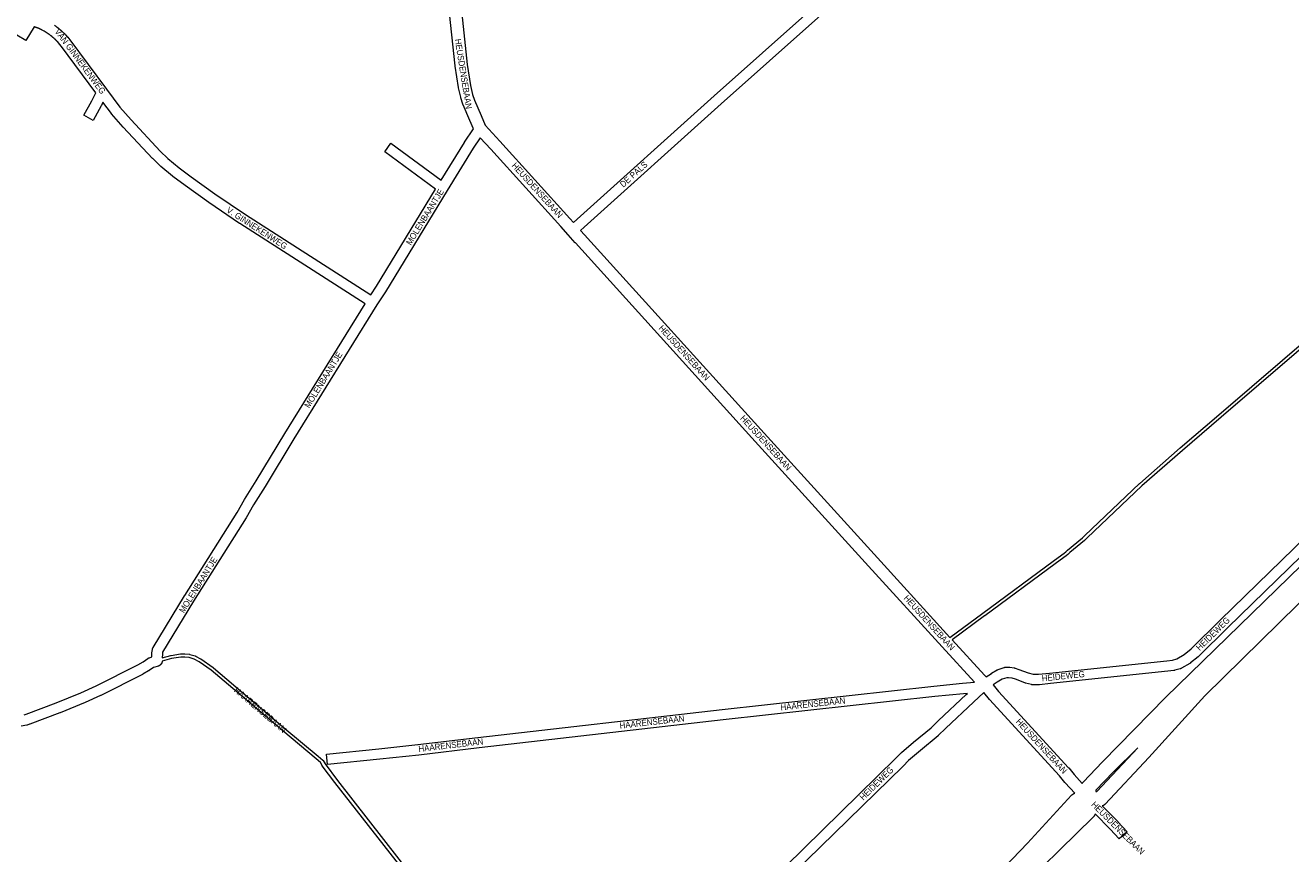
# Model space of a CAD drawing. Header units: metres. Extents: x 123819 to 142731, y 393440 to 405763.
# Tile 338 of 346: x 139765 to 141327, y 401419 to 402441. Entities that reach past the tile are written whole.
import ezdxf
from ezdxf.enums import TextEntityAlignment as Align

# ---------------------------------------------------------------- set-up
doc = ezdxf.new("R2010")
doc.units = ezdxf.units.M
doc.header["$MEASUREMENT"] = 0
for name, color, linetype, lineweight in [('gs-anno-wegen algemeen tekst', 7, 'Continuous', 0), ('gs-knt-aanvullende hoofdweg', 7, 'Continuous', 0), ('gs-knt-autosnelweg', 7, 'Continuous', 0), ('gs-knt-paden', 7, 'Continuous', 0), ('gs-knt-wegen algemeen', 7, 'Continuous', 0)]:
    doc.layers.add(name, color=color, linetype=linetype, lineweight=lineweight)
doc.styles.add('Style-Arial', font='arial.ttf')

msp = doc.modelspace()

# ---------------------------------------------------------------- linework, layer by layer
at = {"layer": 'gs-knt-aanvullende hoofdweg', "color": 7, "linetype": 'Continuous', "flags": 128}
for points in [[(140318.4, 402313.3), (140314, 402323.7), (140305.5, 402342.9), (140305.4, 402343.1), (140305.3, 402343.4), (140305.3, 402343.7), (140302.8, 402351.6), (140302.7, 402351.9), (140302.6, 402352.3), (140300.1, 402364), (140300.1, 402364.3), (140295.9, 402390.4), (140295.8, 402390.6), (140295.8, 402390.8), (140280.6, 402533.1), (140271.6, 402609.4), (140263.7, 402671.9)], [(140296, 402529.8), (140310.7, 402392.6), (140314.9, 402366.9), (140317.2, 402355.7), (140319.5, 402348.5), (140327.7, 402329.7), (140327.8, 402329.6), (140332.9, 402317.7), (140350.9, 402298.2), (140350.9, 402298.2), (140437.5, 402202.8), (140437.5, 402202.7), (140442.1, 402197.5)], [(140937, 401630.4), (140897, 401674), (140897, 401674), (140806.3, 401773.8), (140662.2, 401932), (140662.2, 401932), (140444.2, 402172.5), (140444.1, 402172.6), (140435.4, 402182.5), (140426.3, 402192.7), (140339.8, 402288), (140326.7, 402302.2)], [(140450.7, 402187.8), (140455.4, 402182.5), (140673.3, 401942.1), (140817.4, 401783.9), (140817.4, 401783.9), (140906.7, 401685.6)], [(140909.5, 401682.6), (140949.3, 401639.3), (140951.4, 401637.1)], [(140960.2, 401627.2), (140966.9, 401618.9), (141053.2, 401524.9), (141053.4, 401524.6), (141060.3, 401516.4), (141070.1, 401505.6)], [(141060.9, 401493.5), (141049.1, 401506.4), (141048.8, 401506.6), (141042, 401514.9), (140955.7, 401608.9), (140955.6, 401609.1), (140955.4, 401609.3), (140948.4, 401617.9)]]:
    msp.add_lwpolyline(points, dxfattribs=at)
at = {"layer": 'gs-knt-autosnelweg', "color": 7, "linetype": 'Continuous', "flags": 128}
for points in [[(141070.1, 401505.6), (141070.3, 401505.8), (141070.5, 401506.2), (141070.8, 401506.5), (141071.1, 401506.9), (141095.3, 401532), (141095.3, 401532), (141173.2, 401611.9), (141173.4, 401612), (141416.5, 401848.3)], [(141359.2, 401748.9), (141221.3, 401613.7), (141221.3, 401613.7), (141221.3, 401613.7)], [(141221.3, 401613.7), (141152.4, 401537.7), (141152.3, 401537.6), (141098.3, 401480), (141098, 401479.7), (141097.6, 401479.4), (141097.3, 401479.2), (141097, 401478.9), (141096.6, 401478.7), (141096.3, 401478.4), (141095.9, 401478.2), (141095.5, 401478), (141095.1, 401477.9), (141094.7, 401477.7), (141094.6, 401477.7)], [(141087, 401495.7), (141088.1, 401495.6), (141138.7, 401549.5), (141108.2, 401519.5), (141086.9, 401497.2), (141087, 401495.7)], [(140974.6, 401402.7), (141002.7, 401431.9), (141057, 401491), (141057.3, 401491.3), (141057.6, 401491.6), (141058, 401491.9), (141058.3, 401492.1), (141058.7, 401492.4), (141059, 401492.6), (141059.4, 401492.8), (141059.8, 401493), (141060.1, 401493.2), (141060.5, 401493.4), (141060.9, 401493.5)], [(141086, 401467.9), (141086, 401467.6), (141085.8, 401467.2), (141085.7, 401466.8), (141085.5, 401466.4), (141085.3, 401466), (141085, 401465.6), (141084.8, 401465.3), (141084.6, 401464.9), (141084.3, 401464.6), (141084, 401464.2), (141083.7, 401463.9), (140980.2, 401362.7), (140980.2, 401362.7), (140877.3, 401263.2), (140862.7, 401248.4), (140862.5, 401248.3), (140839.6, 401226.3), (140606.3, 400999.7)]]:
    msp.add_lwpolyline(points, dxfattribs=at)
at = {"layer": 'gs-knt-paden', "color": 7, "linetype": 'Continuous', "flags": 128}
for points in [[(140906.7, 401685.6), (140947.3, 401715.7), (140947.3, 401715.7), (141034.4, 401779.7), (141034.4, 401779.7), (141045, 401787.5), (141047.8, 401789.6), (141049.8, 401791.2), (141052.1, 401793.3), (141052.1, 401793.3), (141052.1, 401793.4), (141070.3, 401808.4), (141073.3, 401811.4), (141073.3, 401811.4), (141141, 401875.8), (141141.1, 401875.8), (141191.2, 401919.5), (141191.2, 401919.5), (141238.9, 401960.3), (141518.2, 402200)], [(141520.8, 402196.9), (141241.5, 401957.3), (141193.8, 401916.4), (141143.8, 401872.8), (141076.1, 401808.5), (141073.1, 401805.5), (141073, 401805.4), (141072.9, 401805.3), (141054.7, 401790.3), (141052.5, 401788.2), (141052.4, 401788.2), (141052.4, 401788.1), (141050.3, 401786.4), (141050.3, 401786.4), (141050.2, 401786.4), (141047.4, 401784.3), (141047.4, 401784.3), (141036.8, 401776.5), (140949.7, 401712.5), (140949.7, 401712.5), (140949.6, 401712.5), (140909.5, 401682.6)], [(140242.1, 401385.3), (140147.1, 401506.5), (140147.1, 401506.6), (140131.7, 401527.3), (140131.7, 401527.4), (140131.6, 401527.4), (140131.6, 401527.5), (140131.6, 401527.6), (140129.5, 401531.5), (140124.2, 401536), (140083, 401570.3), (140083, 401570.3), (139994.7, 401645.1), (139979.5, 401655.7), (139973.5, 401659), (139967.3, 401660.9), (139961.8, 401661.4), (139957.2, 401661.4), (139945.7, 401659.6), (139933.9, 401656.4)], [(139934.1, 401660.6), (139944.7, 401663.5), (139944.8, 401663.5), (139944.9, 401663.5), (139945, 401663.5), (139956.7, 401665.4), (139956.8, 401665.4), (139956.9, 401665.4), (139957, 401665.4), (139957, 401665.4), (139961.9, 401665.4), (139962, 401665.4), (139962, 401665.4), (139962.1, 401665.4), (139967.9, 401664.9), (139968, 401664.8), (139968.1, 401664.8), (139968.2, 401664.8), (139968.3, 401664.8), (139974.8, 401662.8), (139974.9, 401662.8), (139975, 401662.8), (139975, 401662.7), (139975.1, 401662.7), (139975.2, 401662.7), (139975.2, 401662.7), (139975.2, 401662.7)], [(139975.2, 401662.7), (139981.5, 401659.2), (139981.6, 401659.2), (139981.7, 401659.1), (139981.7, 401659.1), (139997.1, 401648.4), (139997.2, 401648.3), (139997.3, 401648.3), (140085.6, 401573.3), (140126.7, 401539.1), (140132.4, 401534.3), (140132.5, 401534.3), (140132.6, 401534.2), (140132.6, 401534.2), (140132.7, 401534.1), (140132.7, 401534), (140132.8, 401534), (140132.8, 401533.9), (140132.9, 401533.8), (140132.9, 401533.7), (140135.1, 401529.6), (140150.3, 401509), (140245.3, 401387.7)]]:
    msp.add_lwpolyline(points, dxfattribs=at)
at = {"layer": 'gs-knt-wegen algemeen', "color": 7, "linetype": 'Continuous', "flags": 128}
for points in [[(140442.1, 402197.5), (140446.2, 402201.5), (140446.4, 402201.6), (140615.4, 402353.9), (140615.5, 402354), (140798.5, 402516.8), (140804.8, 402522.6)], [(140817.5, 402514.4), (140816.3, 402514.1), (140813.9, 402513.4), (140807.3, 402507.2), (140807.2, 402507.1), (140624.1, 402344.2), (140455.2, 402192), (140450.7, 402187.8)], [(139801, 402441.1), (139801.2, 402441), (139801.3, 402440.8), (139801.5, 402440.7), (139801.7, 402440.6), (139801.8, 402440.5), (139802, 402440.4), (139802.1, 402440.3), (139802.3, 402440.2), (139802.5, 402440), (139802.6, 402439.9), (139802.8, 402439.8), (139802.9, 402439.7), (139803.1, 402439.6), (139803.2, 402439.5), (139803.4, 402439.3)], [(139803.4, 402439.3), (139803.6, 402439.2), (139803.7, 402439.1), (139803.9, 402439), (139804, 402438.9), (139804.2, 402438.7), (139804.3, 402438.6), (139804.5, 402438.5), (139804.7, 402438.4), (139804.8, 402438.3), (139805, 402438.1), (139805.1, 402438), (139805.3, 402437.9), (139805.4, 402437.8), (139805.6, 402437.6), (139805.7, 402437.5), (139805.9, 402437.4), (139806, 402437.3), (139806.2, 402437.1), (139806.3, 402437), (139806.5, 402436.9), (139806.7, 402436.8), (139806.8, 402436.6), (139807, 402436.5), (139807.1, 402436.4), (139807.3, 402436.3), (139807.4, 402436.1), (139807.6, 402436), (139807.7, 402435.9), (139807.9, 402435.8), (139808, 402435.6), (139808.2, 402435.5), (139808.3, 402435.4), (139808.5, 402435.2), (139808.6, 402435.1), (139808.7, 402435), (139808.9, 402434.9), (139809, 402434.7), (139809.2, 402434.6), (139809.3, 402434.5), (139809.5, 402434.3), (139809.6, 402434.2), (139809.8, 402434.1), (139809.9, 402433.9), (139810.1, 402433.8), (139810.2, 402433.7), (139810.4, 402433.5), (139810.5, 402433.4), (139810.7, 402433.3), (139810.8, 402433.1), (139810.9, 402433), (139811.1, 402432.9), (139811.2, 402432.7), (139811.4, 402432.6), (139811.5, 402432.5), (139811.7, 402432.3), (139811.8, 402432.2), (139811.9, 402432), (139812.1, 402431.9), (139812.2, 402431.8), (139812.4, 402431.6), (139812.5, 402431.5), (139812.6, 402431.4), (139812.8, 402431.2), (139812.9, 402431.1), (139813.1, 402430.9), (139813.2, 402430.8), (139813.3, 402430.7), (139813.5, 402430.5), (139813.6, 402430.4), (139813.8, 402430.2), (139813.9, 402430.1), (139814, 402430), (139814.2, 402429.8), (139814.3, 402429.7), (139814.4, 402429.5), (139814.6, 402429.4), (139817.2, 402426.4), (139817.3, 402426.3), (139817.4, 402426.2), (139819.9, 402423.1), (139820.1, 402422.9), (139865.1, 402362.3), (139881.6, 402340.1), (139895.6, 402324.2), (139931.6, 402285.7), (139940.9, 402276.5), (139954.8, 402265), (139970, 402253.9), (139999, 402233), (140036.9, 402207.4), (140191.7, 402108.4)], [(140326.7, 402302.2), (140318.2, 402289.5)], [(140318.2, 402289.5), (140285.9, 402237.1), (140209.6, 402112.3), (140209.6, 402112.2), (140199.2, 402096), (140096.7, 401930.7), (140061.3, 401872.1), (140061.2, 401872), (140046.8, 401849.1), (140037.7, 401833.3), (140037.6, 401833.2), (139972.8, 401730.4), (139934.6, 401667.5), (139934.3, 401665.1), (139934.1, 401660.6)], [(139921.1, 401661.6), (139921.3, 401666), (139921.3, 401666.2), (139921.3, 401666.5), (139921.4, 401666.7), (139921.9, 401670.7), (139922, 401671), (139922.1, 401671.3), (139922.1, 401671.6), (139922.2, 401671.9), (139922.3, 401672.1), (139922.4, 401672.4), (139922.5, 401672.7), (139922.7, 401672.9), (139922.8, 401673.2), (139961.7, 401737.2), (139961.8, 401737.3), (140026.5, 401840), (140035.6, 401855.7), (140035.8, 401855.9), (140050.2, 401878.9), (140085.6, 401937.4), (140085.6, 401937.5), (140184.7, 402097.4)], [(140951.4, 401637.1), (140957.9, 401641.3), (140958.1, 401641.4), (140958.2, 401641.5), (140965.2, 401645.6), (140965.5, 401645.7), (140965.8, 401645.9), (140966.1, 401646), (140966.4, 401646.1), (140973.7, 401648.7), (140973.9, 401648.7), (140974.2, 401648.8), (140974.6, 401648.9), (140974.9, 401648.9), (140975.2, 401649), (140975.5, 401649), (140975.8, 401649), (140979.7, 401649), (140979.9, 401649), (140980.2, 401649), (140980.4, 401649), (140980.7, 401648.9), (140986.1, 401648.1), (140986.4, 401648), (140986.7, 401648), (140987, 401647.9), (140987.2, 401647.8), (140991.8, 401646.3), (140992, 401646.2), (141003.4, 401642), (141009.7, 401640.3), (141016.2, 401640.3), (141029.7, 401641.6), (141174.4, 401657), (141181.4, 401657.8), (141186.8, 401659.3), (141196.1, 401664.6), (141204.7, 401671.6), (141240.9, 401707.2), (141241, 401707.2), (141618.9, 402075)], [(141628, 402065.6), (141250, 401697.9), (141213.6, 401662.1), (141213.4, 401661.9), (141213.2, 401661.7), (141203.9, 401654.2), (141203.7, 401654), (141203.5, 401653.9), (141203.2, 401653.7), (141203, 401653.6), (141192.6, 401647.6), (141192.3, 401647.5), (141192, 401647.3), (141191.7, 401647.2), (141191.4, 401647.1), (141191.1, 401647), (141184.4, 401645.1), (141184.2, 401645), (141183.9, 401645), (141183.7, 401644.9), (141183.4, 401644.9), (141175.8, 401644), (141175.8, 401644), (141031, 401628.7), (141031, 401628.7), (141017.2, 401627.4), (141016.8, 401627.3), (141016.5, 401627.3), (141008.9, 401627.3), (141008.6, 401627.3), (141008.3, 401627.4), (141008.1, 401627.4), (141007.8, 401627.4), (141007.5, 401627.5), (141007.3, 401627.5), (140999.9, 401629.4), (140999.6, 401629.5), (140999.4, 401629.6), (140999.2, 401629.6), (140987.5, 401634), (140983.6, 401635.3), (140979.2, 401636), (140976.9, 401636), (140971.2, 401634), (140964.9, 401630.3), (140960.2, 401627.2)], [(139933.9, 401656.4), (139933.9, 401656.3), (139933.9, 401656.1), (139933.9, 401656), (139933.9, 401655.8), (139933.9, 401655.7), (139933.8, 401655.5), (139933.8, 401655.3), (139933.8, 401655.2), (139933.7, 401655), (139933.7, 401654.9), (139933.6, 401654.7), (139933.6, 401654.6), (139933.5, 401654.4), (139933.5, 401654.3), (139933.4, 401654.1), (139933.4, 401654), (139933.3, 401653.8), (139933.2, 401653.7), (139933.1, 401653.6), (139933.1, 401653.4), (139933, 401653.3), (139932.9, 401653.1), (139932.8, 401653), (139932.7, 401652.9), (139932.6, 401652.8), (139932.5, 401652.6), (139932.4, 401652.5), (139932.3, 401652.4), (139932.2, 401652.3), (139932.1, 401652.1), (139932, 401652), (139931.9, 401651.9), (139931.8, 401651.8), (139931.7, 401651.7), (139931.5, 401651.6), (139931.4, 401651.5), (139931.3, 401651.4), (139931.2, 401651.3), (139931, 401651.2), (139930.9, 401651.1), (139930.8, 401651.1), (139930.6, 401651), (139930.5, 401650.9), (139930.3, 401650.8), (139930.2, 401650.8), (139930.1, 401650.7), (139929.9, 401650.6), (139929.8, 401650.6), (139929.6, 401650.5), (139929.5, 401650.5), (139929.3, 401650.4), (139923.1, 401648.6), (139917.9, 401644.8), (139917.7, 401644.6), (139917.5, 401644.5), (139917.3, 401644.4), (139910, 401640.3), (139909.8, 401640.1), (139858.1, 401614.2), (139857.9, 401614), (139839, 401605.5), (139838.8, 401605.4), (139807.9, 401592.8), (139807.7, 401592.7), (139770.5, 401578.7), (139770.3, 401578.6), (139770.1, 401578.5), (139767.2, 401577.6), (139767, 401577.6), (139766.7, 401577.5), (139759.9, 401576)], [(139763.7, 401590.2), (139766.1, 401590.9), (139803, 401604.8), (139833.7, 401617.4), (139852.4, 401625.9), (139903.8, 401651.7), (139910.6, 401655.5), (139916.4, 401659.7), (139916.6, 401659.9), (139916.9, 401660.1), (139917.2, 401660.2), (139917.4, 401660.4), (139917.7, 401660.5), (139918, 401660.6), (139918.3, 401660.7), (139921.1, 401661.6)], [(140928.4, 401616.6), (140923.6, 401616.2), (140888.1, 401612.7), (140626.9, 401584), (140325.4, 401549.3), (140251.1, 401540.6), (140251.1, 401540.6), (140202.8, 401535.3), (140202.8, 401535.3)], [(140948.4, 401617.9), (140936, 401605.8), (140935.9, 401605.7), (140901.7, 401573.8), (140892.4, 401564.7), (140892.2, 401564.6), (140892, 401564.4), (140870.2, 401546.3), (140855.6, 401533.9), (140848.9, 401527), (140848.8, 401526.9), (140713, 401394.3), (140713, 401394.3), (140508.6, 401195.6), (140508.6, 401195.6), (140508.6, 401195.6), (140461.5, 401149.5), (140461.5, 401149.5)]]:
    msp.add_lwpolyline(points, dxfattribs=at)
for points in [[(140184.7, 402097.4), (140029.8, 402196.4), (140029.6, 402196.5), (139991.6, 402222.3), (139991.5, 402222.4), (139962.4, 402243.3), (139962.3, 402243.3), (139947, 402254.6), (139946.8, 402254.7), (139946.7, 402254.8), (139932.4, 402266.6), (139932.2, 402266.8), (139932, 402267), (139922.3, 402276.5), (139922.2, 402276.7), (139886, 402315.3), (139885.9, 402315.5), (139871.6, 402331.7), (139871.4, 402331.9), (139871.3, 402332.1), (139860.9, 402346.1), (139858.9, 402342), (139858.7, 402341.7), (139848.6, 402323.7, -0.371197), (139848.6, 402323.7), (139837.3, 402330.1, -0.371196), (139837.3, 402330.1), (139847.3, 402348), (139852.2, 402357.8), (139809.7, 402415), (139807.4, 402417.9), (139805, 402420.6), (139804.7, 402420.8), (139804.5, 402421.1), (139804.3, 402421.3), (139804, 402421.6), (139803.8, 402421.8), (139803.6, 402422), (139803.3, 402422.3), (139803.1, 402422.5), (139802.8, 402422.7), (139802.6, 402423), (139802.4, 402423.2), (139802.1, 402423.4), (139801.9, 402423.7), (139801.6, 402423.9), (139801.4, 402424.1), (139801.1, 402424.3), (139800.9, 402424.6), (139800.6, 402424.8), (139800.4, 402425), (139800.1, 402425.2), (139799.9, 402425.4), (139799.6, 402425.7), (139799.4, 402425.9), (139799.1, 402426.1), (139798.9, 402426.3), (139798.6, 402426.5), (139798.3, 402426.7), (139798.1, 402427), (139797.8, 402427.2), (139797.6, 402427.4), (139797.3, 402427.6), (139797, 402427.8), (139796.8, 402428), (139796.5, 402428.2), (139796.3, 402428.4), (139796, 402428.6), (139795.7, 402428.8), (139795.5, 402429), (139795.2, 402429.2), (139794.9, 402429.4), (139794.7, 402429.6), (139794.4, 402429.8), (139794.1, 402430), (139793.8, 402430.2), (139793.6, 402430.4), (139793.3, 402430.6), (139793, 402430.8), (139792.7, 402431), (139792.5, 402431.2), (139792.2, 402431.3), (139791.9, 402431.5), (139791.6, 402431.7), (139791.3, 402431.9), (139791.1, 402432.1), (139790.8, 402432.3), (139790.5, 402432.4), (139790.2, 402432.6), (139789.9, 402432.8), (139789.7, 402433), (139789.4, 402433.1), (139789.1, 402433.3), (139788.8, 402433.5), (139788.5, 402433.7), (139788.2, 402433.8), (139785.8, 402435.2), (139785.5, 402435.3), (139785.2, 402435.5), (139784.9, 402435.6), (139784.6, 402435.7), (139784.3, 402435.9), (139784, 402436), (139783.6, 402436.2), (139783.3, 402436.3), (139783, 402436.5), (139782.7, 402436.6), (139782.4, 402436.7), (139782.1, 402436.9), (139781.8, 402437), (139781.5, 402437.1), (139781.2, 402437.3), (139780.9, 402437.4), (139780.6, 402437.5), (139780.2, 402437.6), (139779.9, 402437.8), (139779.6, 402437.9), (139779.3, 402438), (139779, 402438.1), (139778.7, 402438.2), (139778.4, 402438.4), (139778, 402438.5), (139777.7, 402438.6), (139777.4, 402438.7), (139777.1, 402438.8), (139776.8, 402438.9), (139776.4, 402439), (139776.1, 402439.1), (139775.8, 402439.2), (139765.6, 402422.2, -0.385713), (139765.6, 402422.2), (139754.4, 402428.9, -0.385713)], [(140191.7, 402108.4), (140198.5, 402119.2), (140271.7, 402238.7), (140208.8, 402284.9, -0.384559), (140208.8, 402284.9), (140216.5, 402295.4, -0.384559), (140216.5, 402295.4), (140278.5, 402249.9), (140307.2, 402296.5), (140307.3, 402296.7), (140318.4, 402313.3)], [(140202.8, 401535.3), (140138.1, 401528.9, -0.367739), (140138.1, 401528.9), (140136.8, 401541.8, -0.36774), (140136.8, 401541.8), (140201.5, 401548.3), (140249.6, 401553.6), (140323.9, 401562.3), (140323.9, 401562.3), (140625.4, 401596.9), (140625.5, 401596.9), (140886.7, 401625.6), (140886.8, 401625.6), (140922.3, 401629.1), (140922.4, 401629.1), (140937, 401630.4)], [(140461.5, 401149.5, -0.254936), (140461.5, 401149.5), (140452.4, 401158.8, -0.390309), (140452.4, 401158.9), (140499.5, 401204.9), (140499.5, 401204.9), (140703.9, 401403.6), (140839.6, 401536.2), (140846.5, 401543.2), (140846.7, 401543.4), (140846.9, 401543.6), (140861.8, 401556.3), (140861.8, 401556.3), (140883.5, 401574.2), (140892.7, 401583.1), (140892.7, 401583.2), (140926.9, 401615.2), (140928.4, 401616.6)], [(141094.6, 401477.7), (141113.9, 401458.4), (141114.2, 401458.2), (141125.5, 401445.8, -0.375522), (141125.5, 401445.8), (141115.9, 401437.1, -0.375522), (141115.9, 401437.1), (141104.7, 401449.3), (141086, 401467.9)]]:
    msp.add_lwpolyline(points, format="xyb", dxfattribs=at)

# ---------------------------------------------------------------- texts
at = {"layer": 'gs-anno-wegen algemeen tekst', "color": 7, "style": 'Style-Arial', "width": 0.909091}
for s, rotation, p in [('VAN GINNEKENWEG', 306.596, (139832.8, 402396.5)), ('HEUSDENSEBAAN', 279.1516, (140306, 402381.1)), ('HEUSDENSEBAAN', 312.2361, (140397.2, 402237.5)), ('DE PALS', 42.0186, (140516.2, 402257.1)), ('MOLENBAANTJE', 58.3639, (140258.4, 402204.5)), ('V. GINNEKENWEG', 327.2586, (140051, 402190.8)), ('HEUSDENSEBAAN', 312.1962, (140578.6, 402036.9)), ('MOLENBAANTJE', 58.2151, (140133, 402003.5)), ('HEUSDENSEBAAN', 312.3256, (140679.4, 401925.8)), ('MOLENBAANTJE', 58.0384, (139978.5, 401750.5)), ('HEUSDENSEBAAN', 312.2614, (140881.3, 401703.9)), ('HEIDEWEG', 44.4924, (141231.5, 401690.2)), ('HEIDEWEG', 6.0424, (141046.6, 401637.9)), ('HAARENSEBAAN', 319.7769, (140055, 401596.2)), ('HAARENSEBAAN', 6.2591, (140737.5, 401603.7)), ('HAARENSEBAAN', 6.5544, (140538.8, 401581.4)), ('HEUSDENSEBAAN', 312.5286, (141019.9, 401551.6)), ('HAARENSEBAAN', 6.684, (140290.4, 401552.8)), ('HEIDEWEG', 44.3202, (140816.1, 401505.5)), ('HEUSDENSEBAAN', 315.1339, (141114.3, 401450.5))]:
    msp.add_text(s, height=7.7, rotation=rotation, dxfattribs=at).set_placement(p, align=Align.MIDDLE_CENTER)

doc.saveas('drawing.dxf')
